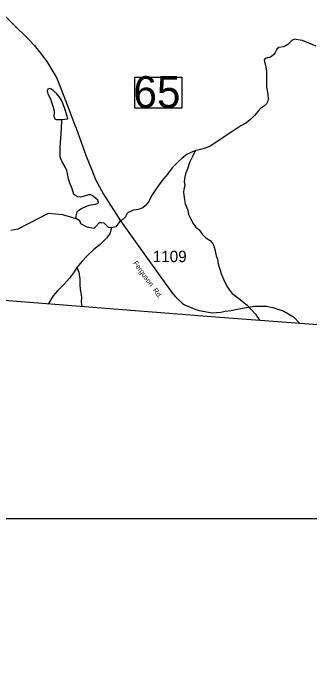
# Model space of a CAD drawing. Extents: x 1268485 to 1426702, y 514839 to 616766.
# Drawn here: x 1335842 to 1339687, y 515585 to 524068 of the extents above; entities that cross this region are included whole.
import ezdxf

# ---------------------------------------------------------------- set-up
doc = ezdxf.new("R2010")
doc.units = 0
for name, color, linetype in [('Old_Level_11', 7, 'Continuous'), ('Old_Level_31', 7, 'Continuous'), ('Old_Level_32', 7, 'Continuous'), ('Old_Level_50', 7, 'Continuous'), ('Old_Level_52', 7, 'Continuous'), ('Old_Level_59', 7, 'Continuous'), ('Old_Level_62', 7, 'Continuous'), ('Old_Level_63', 7, 'Continuous'), ('Old_Level_8', 7, 'Continuous')]:
    doc.layers.add(name, color=color, linetype=linetype)

msp = doc.modelspace()

# ---------------------------------------------------------------- linework, layer by layer
at = {"layer": 'Old_Level_31'}
msp.add_line((1337233.093, 521368.729), (1337233.093, 521368.729), dxfattribs=at)
msp.add_lwpolyline([(1337418.5, 523234.78), (1338027.836, 523234.78), (1338027.836, 522833.728), (1337418.5, 522833.728), (1337418.5, 523234.78)], dxfattribs=at)
at = {"layer": 'Old_Level_32'}
for points in [[(1335142.981, 524644.596), (1335218.996, 524549.439), (1335349.679, 524416.099), (1335585.422, 524177.627), (1335845.298, 523918.917), (1336033.555, 523738.642), (1336119.544, 523646.668), (1336240.378, 523491.442), (1336279.036, 523438.959), (1336406.935, 523222.199), (1336427.433, 523178.606), (1336565.804, 522820.898), (1336642.677, 522615.761), (1336658.051, 522574.733), (1336788.735, 522211.383), (1336855.357, 522042.145), (1336909.169, 521908.805), (1337013.576, 521719.952), (1337233.093, 521372.116)], [(1337233.093, 521372.116), (1337598.46, 520856.705), (1337898.262, 520443.865), (1337944.386, 520387.452), (1338032.917, 520302.763), (1338062.77, 520284.114), (1338155.017, 520243.086), (1338197.04, 520225.137), (1338253.414, 520209.752), (1338422.534, 520178.981), (1338532.717, 520189.238), (1338589.091, 520199.495), (1338660.839, 520209.752), (1338812.021, 520237.959), (1338918.167, 520255.335), (1338968.607, 520266.126), (1339124.636, 520263.601), (1339206.634, 520248.215), (1339350.129, 520202.059), (1339429.564, 520153.339), (1339475.688, 520125.132), (1339556.019, 520041.25)]]:
    msp.add_lwpolyline(points, dxfattribs=at)
at = {"layer": 'Old_Level_50'}
msp.add_line((1337233.093, 521368.729), (1337233.093, 521368.729), dxfattribs=at)
at = {"layer": 'Old_Level_52'}
msp.add_lwpolyline([(1390386.565, 515584.903), (1384780.066, 516073.469), (1382090.885, 516373.285), (1380837.056, 516499.357), (1377653.026, 516857.552), (1375435.218, 517115.671), (1374243.431, 517242.496), (1370986.027, 517544.143), (1365028.634, 518085.998), (1364947.704, 518099.982), (1362624.375, 518268.785), (1357811.876, 518630.949), (1356167.665, 518747.074), (1351928.686, 519072.487), (1346107.779, 519526.78), (1342010.801, 519849.137), (1339673.829, 520032.629), (1338463.06, 520121.224), (1334735.72, 520417.336), (1328377.203, 520903.463), (1327643.106, 520964.699), (1325231.308, 521115.741), (1322642.809, 521300.009)], dxfattribs=at)
at = {"layer": 'Old_Level_59'}
for points in [[(1339768.14, 523637.034), (1339670.846, 523676.862), (1339588.857, 523712.454), (1339528.879, 523721.835), (1339492.995, 523728.294), (1339470.952, 523723.014), (1339452.702, 523711.07), (1339403.592, 523664.472), (1339373.142, 523642.941), (1339338.898, 523631.305), (1339282.611, 523619.309), (1339256.16, 523599.317), (1339235.142, 523556.256), (1339218.533, 523530.317), (1339190.03, 523504.633), (1339163.784, 523493.663), (1339133.641, 523488.537), (1339105.344, 523476.798), (1339093.143, 523463.11), (1339096.424, 523435.121), (1339113.546, 523392.932), (1339125.952, 523320.446), (1339125.849, 523226.07), (1339122.466, 523162.146), (1339123.389, 523112.061), (1339132.308, 523064.284), (1339143.074, 523009.945), (1339147.892, 522953.198), (1339138.972, 522915.621), (1339124.414, 522889.682), (1339099.91, 522864.718), (1339045.059, 522831.345), (1339012.25, 522792.642), (1338969.087, 522737.688), (1338924.078, 522694.268), (1338864.92, 522645.414), (1338791.922, 522603.379), (1338688.473, 522537.352), (1338588.92, 522469.633), (1338469.067, 522389.97), (1338394.018, 522341.425), (1338333.425, 522314.716), (1338269.039, 522296.364), (1338202.5, 522279.601)], [(1338202.5, 522279.601), (1338144.06, 522261.095), (1338093.514, 522234.233), (1338030.461, 522185.431), (1337979.3, 522136.423), (1337903.636, 522058.35), (1337841.813, 521979.969), (1337767.789, 521889.541), (1337695.406, 521786.81), (1337643.733, 521708.224), (1337593.7, 521620.615), (1337558.739, 521572.069), (1337522.034, 521542.439), (1337479.588, 521523.625), (1337437.348, 521514.603), (1337397.158, 521508.862), (1337360.966, 521495.636), (1337330.618, 521482.307), (1337316.162, 521461.239), (1337297.4, 521425.508), (1337268.692, 521395.724), (1337230.143, 521371.067), (1337170.483, 521295.917), (1337118.18, 521282.919)], [(1335814.374, 521251.36), (1335907.246, 521269.06), (1336300.842, 521472.625), (1336483.548, 521456.727), (1336656.509, 521403.106)], [(1337118.18, 521282.919), (1337077.413, 521287.451), (1337023.348, 521343.231), (1336985.515, 521348.101), (1336957.101, 521345.339), (1336913.898, 521299.002), (1336889.582, 521273.905), (1336803.281, 521289.145), (1336720.975, 521335.44), (1336705.927, 521374.245), (1336656.509, 521403.106)]]:
    msp.add_lwpolyline(points, dxfattribs=at)
at = {"layer": 'Old_Level_62'}
for points in [[(1336474.731, 522687.758), (1336548.857, 522694.473), (1336543.628, 522729.076), (1336511.743, 522827.346), (1336477.807, 522919.927), (1336444.998, 522977.239), (1336407.986, 523019.839), (1336364.925, 523060.901), (1336337.243, 523079.51), (1336313.457, 523089.865), (1336293.26, 523082.021), (1336284.853, 523058.44), (1336292.029, 523022.146), (1336324.53, 522955.863), (1336350.777, 522874.918), (1336371.487, 522816.223), (1336374.665, 522780.082), (1336371.487, 522728.409), (1336380.817, 522697.856), (1336398.656, 522686.015), (1336474.731, 522687.758)], [(1336656.509, 521403.106), (1336661.636, 521453.087), (1336672.401, 521488.971), (1336692.804, 521509.067), (1336729.405, 521532.135), (1336775.85, 521552.538), (1336828.446, 521573.658), (1336878.581, 521582.475), (1336910.774, 521590.062), (1336936.918, 521597.701), (1336947.273, 521611.439), (1336939.891, 521639.531), (1336910.466, 521666.342), (1336867.2, 521700.893), (1336847.31, 521709.505), (1336819.423, 521711.71), (1336762.829, 521691.512), (1336714.642, 521680.132), (1336680.706, 521684.95), (1336649.025, 521699.509), (1336629.443, 521716.323), (1336606.887, 521786.554), (1336572.848, 521873.393), (1336557.777, 521917.992), (1336545.269, 521986.377), (1336536.144, 522024.312), (1336519.022, 522064.86), (1336476.576, 522137.91), (1336451.97, 522198.349), (1336451.15, 522254.123), (1336452.79, 522328.762), (1336467.964, 522559.908), (1336474.731, 522687.758)], [(1338202.5, 522279.601), (1338164.975, 522206.551), (1338125.195, 522127.709), (1338099.358, 522047.841), (1338075.88, 521982.634), (1338067.165, 521945.059), (1338059.783, 521882.877), (1338066.55, 521826.897), (1338053.529, 521781.222), (1338048.711, 521742.775), (1338059.168, 521672.801), (1338071.369, 521594.573), (1338103.562, 521511.886), (1338114.43, 521453.395), (1338141.292, 521404.439), (1338173.895, 521339.796), (1338208.856, 521291.455), (1338254.07, 521254.444), (1338273.345, 521223.686), (1338288.929, 521201.233), (1338337.731, 521150.175), (1338393.096, 521115.418), (1338426.314, 521082.763), (1338441.59, 521049.647), (1338454.611, 521001.768), (1338470.708, 520919.388), (1338487.83, 520877.199), (1338496.442, 520816.298), (1338517.255, 520760.063), (1338535.607, 520685.834), (1338585.229, 520574.901), (1338619.883, 520513.436), (1338645.105, 520473.554), (1338680.066, 520430.185), (1338733.277, 520391.379), (1338782.387, 520351.804), (1338829.549, 520311.46), (1338870.969, 520281.932), (1338931.562, 520219.136), (1338982.313, 520161.516), (1339015.224, 520110.766), (1339031.833, 520084.672)], [(1337118.18, 521282.919), (1337095.162, 521202.956), (1337072.337, 521179.081), (1337055.415, 521153.682), (1337020.477, 521119.263), (1336969.214, 521064.463), (1336889.756, 521000.435), (1336795.842, 520912.057), (1336734.429, 520847.62), (1336668.608, 520768.573)], [(1336668.608, 520768.573), (1336622.983, 520698.086), (1336571.413, 520628.522), (1336501.695, 520550.346), (1336417.726, 520462.583), (1336362.26, 520401.324), (1336327.093, 520343.756), (1336294.589, 520292.772)], [(1336668.608, 520768.573), (1336691.266, 520706.544), (1336705.312, 520621.755), (1336705.619, 520546.245), (1336712.181, 520479.654), (1336724.894, 520415.37), (1336727.97, 520375.078), (1336722.946, 520327.608), (1336729.918, 520281.522), (1336732.379, 520261.684)]]:
    msp.add_lwpolyline(points, dxfattribs=at)
at = {"layer": 'Old_Level_63'}
msp.add_lwpolyline([(1305516.95, 529802.059), (1368033.021, 529802.059), (1368033.021, 517504.204), (1305516.95, 517504.204), (1305516.95, 529802.059)], dxfattribs=at)

# ---------------------------------------------------------------- texts
at = {"layer": 'Old_Level_11'}
msp.add_text('Ferguson  Rd. ', height=65.61666, rotation=305.9870139, dxfattribs=at).set_placement((1337392.74, 520822.781))
at = {"layer": 'Old_Level_31'}
msp.add_text('65', height=410.1042, dxfattribs=at).set_placement((1337400.054, 522839.706))
at = {"layer": 'Old_Level_8'}
msp.add_text('1109', height=147.6375, dxfattribs=at).set_placement((1337650.683, 520836.576))

doc.saveas('drawing.dxf')
